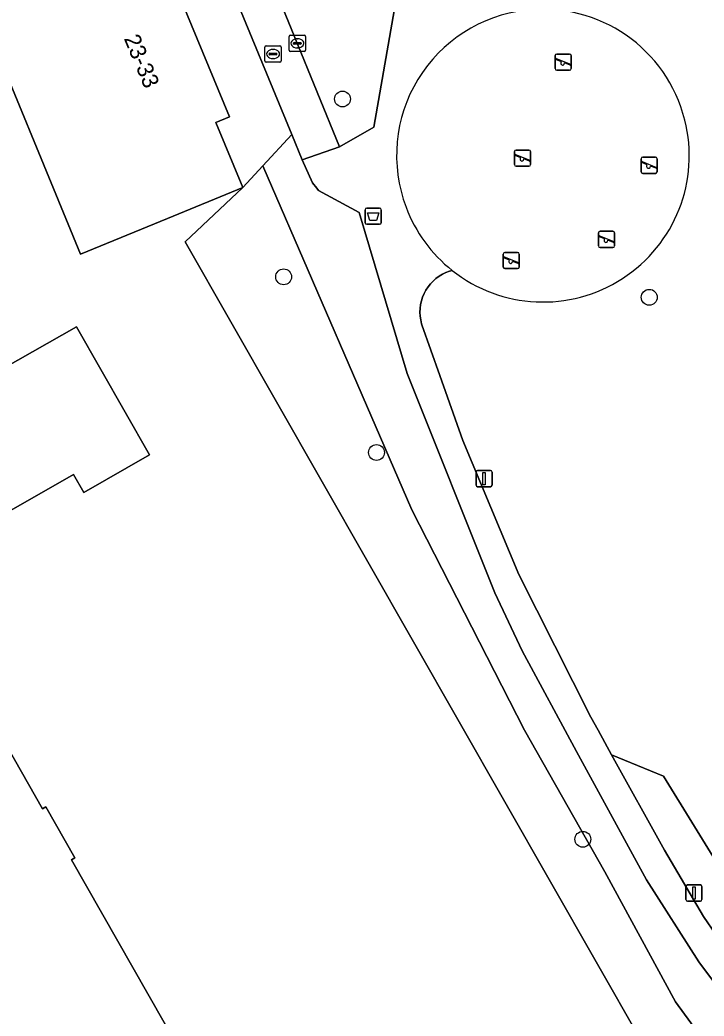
# Model space of a CAD drawing. Extents: x 160377 to 161131, y 383938 to 384853.
# Drawn here: x 160951.2 to 160993.3, y 384130.9 to 384192.2 of the extents above; entities that cross this region are included whole.
import ezdxf

# ---------------------------------------------------------------- set-up
doc = ezdxf.new("R2010")
doc.units = 0
for name, color, linetype in [('IMGEO_Afvalbak', 7, 'Continuous'), ('IMGEO_Boom', 7, 'Continuous'), ('IMGEO_Brandkraan', 7, 'Continuous'), ('IMGEO_Erf', 7, 'Continuous'), ('IMGEO_Groenvoorziening', 7, 'Continuous'), ('IMGEO_Lichtmast', 7, 'Continuous'), ('IMGEO_Loofbos', 7, 'Continuous'), ('IMGEO_Pand', 7, 'Continuous'), ('IMGEO_Pand_nummerreeks', 7, 'Continuous'), ('IMGEO_Rijbaan_lokaal_open', 7, 'Continuous'), ('IMGEO_Rioolput', 7, 'Continuous'), ('IMGEO_Speelvoorziening', 7, 'Continuous'), ('IMGEO_Terreindeel_zand', 7, 'Continuous'), ('IMGEO_Voetpad_halfverhard', 7, 'Continuous')]:
    doc.layers.add(name, color=color, linetype=linetype)

msp = doc.modelspace()

# ---------------------------------------------------------------- linework, layer by layer
at = {"layer": 'IMGEO_Afvalbak'}
for p, q in [((160972.44, 384179.745), (160972.44, 384180.545)), ((160972.44, 384180.545), (160972.44, 384179.745)), ((160972.54, 384180.645), (160973.33, 384180.645)), ((160973.33, 384180.645), (160972.54, 384180.645)), ((160973.43, 384180.545), (160973.43, 384179.745)), ((160973.43, 384179.745), (160973.43, 384180.545)), ((160973.33, 384179.645), (160972.54, 384179.645)), ((160972.54, 384179.645), (160973.33, 384179.645))]:
    msp.add_line(p, q, dxfattribs=at)
msp.add_lwpolyline([(160972.583, 384180.359), (160973.287, 384180.359), (160973.138, 384179.889), (160972.732, 384179.889), (160972.583, 384180.359)], dxfattribs=at)
for centre, start, end in [((160972.54, 384180.545), 90, 180), ((160972.54, 384180.545), 90, 180), ((160973.33, 384180.545), 0, 90), ((160973.33, 384180.545), 360, 90), ((160972.54, 384179.745), 180, 270), ((160972.54, 384179.745), 180, 270), ((160973.33, 384179.745), 270, 0), ((160973.33, 384179.745), 270, 0)]:
    msp.add_arc(centre, 0.1, start, end, dxfattribs=at)
at = {"layer": 'IMGEO_Boom'}
for centre in [(160971.041, 384187.363), (160967.421, 384176.41), (160989.923, 384175.151), (160973.137, 384165.594), (160985.832, 384141.777)]:
    msp.add_circle(centre, 0.489, dxfattribs=at)
at = {"layer": 'IMGEO_Brandkraan'}
for p, q in [((160966.268, 384189.707), (160966.268, 384190.559)), ((160966.343, 384190.633), (160967.195, 384190.633)), ((160967.269, 384190.559), (160967.269, 384189.707)), ((160966.527, 384190.127), (160966.527, 384190.139)), ((160966.965, 384190.09), (160966.567, 384190.09)), ((160966.57, 384190.176), (160966.968, 384190.176)), ((160966.756, 384190.413), (160966.781, 384190.413)), ((160967.011, 384190.139), (160967.011, 384190.127)), ((160967.195, 384189.633), (160966.343, 384189.633)), ((160966.779, 384189.853), (160966.754, 384189.853))]:
    msp.add_line(p, q, dxfattribs=at)
for points in [[(160966.268, 384189.707), (160966.268, 384190.559)], [(160966.343, 384190.633), (160967.195, 384190.633)], [(160967.269, 384190.559), (160967.269, 384189.707)], [(160967.195, 384189.633), (160966.343, 384189.633)]]:
    msp.add_lwpolyline(points, dxfattribs=at)
for centre, radius, start, end in [((160966.345, 384190.557), 0.0765, 91.55205, 178.44795), ((160966.345, 384190.557), 0.0765, 91.55205, 178.44795), ((160967.193, 384190.557), 0.0765, 1.55205, 88.44795), ((160967.193, 384190.557), 0.0765, 1.55205, 88.44795), ((160966.567, 384190.136), 0.0403, 85.87752, 175.75265), ((160966.564, 384190.126), 0.0366, 178.93798, 274.71019), ((160966.968, 384190.133), 0.043, 264.86636, 352.45326), ((160966.972, 384190.138), 0.0386, 1.73085, 96.63898), ((160966.345, 384189.709), 0.0765, 181.55205, 268.44795), ((160966.345, 384189.709), 0.0765, 181.55205, 268.44795), ((160967.193, 384189.709), 0.0765, 271.55205, 358.44795), ((160967.193, 384189.709), 0.0765, 271.55205, 358.44795)]:
    msp.add_arc(centre, radius, start, end, dxfattribs=at)
for centre, major_axis, ratio, start_param, end_param in [((160966.755, 384190.133), (-0.387, 0.002), 0.722429, 4.712389, 7.853982), ((160966.78, 384190.133), (-0.39, 0.002), 0.717154, 1.570796, 4.712389)]:
    msp.add_ellipse(centre, major_axis=major_axis, ratio=ratio, start_param=start_param, end_param=end_param, dxfattribs=at)
at = {"layer": 'IMGEO_Erf'}
msp.add_lwpolyline([(160952.853, 384221.721), (160939.075, 384216.111), (160939.418, 384215.281), (160943.987, 384217.173), (160947.857, 384215.565), (160951.726, 384213.958), (160953.6, 384209.403), (160954.412, 384209.726), (160957.682, 384201.806), (160956.85, 384201.462), (160958.418, 384197.663), (160959.985, 384193.865), (160960.817, 384194.208), (160964.086, 384186.266), (160963.254, 384185.924), (160964.906, 384181.911), (160966.147, 384183.255), (160967.926, 384185.182)], close=True, dxfattribs=at)
for points in [[(160948.011, 384098.251), (160956.47, 384101.828), (160956.665, 384101.911), (160966.877, 384107.722), (160971.677, 384110.453), (160981.504, 384116.055), (160982.049, 384119.131), (160985.026, 384113.922), (160995.093, 384119.446), (160961.359, 384178.569), (160964.906, 384181.911), (160960.283, 384180.009), (160954.919, 384177.801), (160948.435, 384193.555)], [(160938.41, 384164.1), (160954.67, 384173.34), (160959.17, 384165.46), (160955.12, 384163.14), (160954.48, 384164.25), (160944.21, 384158.37), (160952.58, 384143.65), (160952.79, 384143.77), (160954.58, 384140.63), (160954.37, 384140.51), (160970.47, 384112.22), (160964.22, 384108.68), (160964.38, 384108.4), (160961.23, 384106.61), (160961.07, 384106.89), (160955.41, 384103.69), (160950.08, 384113.05)]]:
    msp.add_lwpolyline(points, dxfattribs=at)
at = {"layer": 'IMGEO_Groenvoorziening'}
for points in [[(160966.968, 384200.581), (160969.068, 384195.496), (160966.74, 384194.536), (160970.864, 384184.414), (160972.972, 384185.632), (160974.534, 384194.585), (160974.564, 384195.017), (160974.555, 384195.451), (160974.507, 384195.881), (160974.421, 384196.306), (160974.297, 384196.722), (160974.23, 384196.904), (160968.822, 384210.024), (160968.502, 384209.892), (160971.344, 384202.953), (160967.27, 384201.254)], [(160977.796, 384176.805), (160977.624, 384176.756), (160977.403, 384176.671), (160977.19, 384176.566), (160976.987, 384176.443), (160976.796, 384176.302), (160976.618, 384176.145), (160976.455, 384175.973), (160976.309, 384175.786), (160976.179, 384175.588), (160976.068, 384175.378), (160975.975, 384175.16), (160975.903, 384174.934), (160975.851, 384174.702), (160975.82, 384174.467), (160975.811, 384174.23), (160975.822, 384173.993), (160975.855, 384173.758), (160975.908, 384173.527), (160975.927, 384173.462), (160977.036, 384170.332), (160978.452, 384166.336), (160981.891, 384158.092), (160986.321, 384149.301), (160986.771, 384148.487), (160987.605, 384146.977), (160990.804, 384145.659), (160994.784, 384139.197)], [(160994.784, 384139.197), (160990.804, 384145.659), (160987.605, 384146.977), (160990.853, 384141.098), (160993.254, 384137.015), (160994.774, 384134.801)]]:
    msp.add_lwpolyline(points, dxfattribs=at)
for centre, radius, start, end in [((160983.374, 384183.891), 9.002, 13.98257, 96.68683), ((160983.383, 384183.863), 9.001, 231.63733, 14.16751)]:
    msp.add_arc(centre, radius, start, end, dxfattribs=at)
at = {"layer": 'IMGEO_Lichtmast'}
for p, q in [((160979.262, 384163.586), (160979.262, 384164.386)), ((160979.262, 384164.386), (160979.262, 384163.586)), ((160979.362, 384164.486), (160980.152, 384164.486)), ((160980.152, 384164.486), (160979.362, 384164.486)), ((160980.252, 384164.386), (160980.252, 384163.586)), ((160980.252, 384163.586), (160980.252, 384164.386)), ((160980.152, 384163.486), (160979.362, 384163.486)), ((160979.362, 384163.486), (160980.152, 384163.486)), ((160992.277, 384138.965), (160993.067, 384138.965)), ((160993.067, 384138.965), (160992.277, 384138.965)), ((160992.177, 384138.065), (160992.177, 384138.865)), ((160992.177, 384138.865), (160992.177, 384138.065)), ((160993.167, 384138.865), (160993.167, 384138.065)), ((160993.167, 384138.065), (160993.167, 384138.865)), ((160993.067, 384137.965), (160992.277, 384137.965)), ((160992.277, 384137.965), (160993.067, 384137.965))]:
    msp.add_line(p, q, dxfattribs=at)
for points in [[(160979.682, 384164.361), (160979.832, 384164.361), (160979.832, 384163.611), (160979.682, 384163.611), (160979.682, 384164.361)], [(160992.597, 384138.84), (160992.747, 384138.84), (160992.747, 384138.09), (160992.597, 384138.09), (160992.597, 384138.84)]]:
    msp.add_lwpolyline(points, dxfattribs=at)
for centre, start, end in [((160979.362, 384164.386), 90, 180), ((160979.362, 384164.386), 90, 180), ((160980.152, 384164.386), 0, 90), ((160980.152, 384164.386), 360, 90), ((160979.362, 384163.586), 180, 270), ((160979.362, 384163.586), 180, 270), ((160980.152, 384163.586), 270, 0), ((160980.152, 384163.586), 270, 0), ((160992.277, 384138.865), 90, 180), ((160992.277, 384138.865), 90, 180), ((160993.067, 384138.865), 0, 90), ((160993.067, 384138.865), 360, 90), ((160992.277, 384138.065), 180, 270), ((160992.277, 384138.065), 180, 270), ((160993.067, 384138.065), 270, 0), ((160993.067, 384138.065), 270, 0)]:
    msp.add_arc(centre, 0.1, start, end, dxfattribs=at)
at = {"layer": 'IMGEO_Loofbos'}
msp.add_lwpolyline([(160994.769, 384131.803), (160992.979, 384134.231), (160989.762, 384139.272), (160985.449, 384147.192), (160982.093, 384153.381), (160980.427, 384156.951), (160975.031, 384170.469), (160972.069, 384180.38), (160969.557, 384181.738), (160969.456, 384181.87), (160969.2, 384182.205), (160968.57, 384183.62), (160967.926, 384185.182), (160966.147, 384183.255), (160975.306, 384162.057), (160982.252, 384148.488), (160987.179, 384139.766), (160991.54, 384131.77), (160996.642, 384124.777)], dxfattribs=at)
msp.add_lwpolyline([(160966.147, 384183.255), (160964.906, 384181.911), (160961.359, 384178.569), (160995.093, 384119.446), (160995.582, 384119.696), (160995.52, 384119.81), (160996.64, 384124.77), (160996.642, 384124.777), (160991.54, 384131.77), (160987.179, 384139.766), (160982.252, 384148.488), (160975.306, 384162.057)], close=True, dxfattribs=at)
at = {"layer": 'IMGEO_Pand'}
msp.add_lwpolyline([(160958.418, 384197.663), (160948.435, 384193.555), (160954.919, 384177.801), (160960.283, 384180.009), (160964.906, 384181.911), (160963.254, 384185.924), (160964.086, 384186.266), (160960.817, 384194.208), (160959.985, 384193.865)], close=True, dxfattribs=at)
msp.add_lwpolyline([(160950.08, 384113.05), (160955.41, 384103.69), (160961.07, 384106.89), (160961.23, 384106.61), (160964.38, 384108.4), (160964.22, 384108.68), (160970.47, 384112.22), (160954.37, 384140.51), (160954.58, 384140.63), (160952.79, 384143.77), (160952.58, 384143.65), (160944.21, 384158.37), (160954.48, 384164.25), (160955.12, 384163.14), (160959.17, 384165.46), (160954.67, 384173.34), (160938.41, 384164.1)], dxfattribs=at)
at = {"layer": 'IMGEO_Rijbaan_lokaal_open'}
msp.add_lwpolyline([(160952.853, 384221.721), (160967.926, 384185.182), (160968.57, 384183.62), (160970.864, 384184.414), (160966.74, 384194.536)], dxfattribs=at)
at = {"layer": 'IMGEO_Rioolput'}
for p, q in [((160967.765, 384190.363), (160967.765, 384191.215)), ((160967.84, 384191.289), (160968.692, 384191.289)), ((160968.766, 384191.215), (160968.766, 384190.363)), ((160968.024, 384190.783), (160968.024, 384190.795)), ((160968.462, 384190.746), (160968.064, 384190.746)), ((160968.067, 384190.832), (160968.465, 384190.832)), ((160968.276, 384190.509), (160968.251, 384190.509)), ((160968.253, 384191.069), (160968.278, 384191.069)), ((160968.508, 384190.795), (160968.508, 384190.783)), ((160968.692, 384190.289), (160967.84, 384190.289))]:
    msp.add_line(p, q, dxfattribs=at)
for points in [[(160967.765, 384190.363), (160967.765, 384191.215)], [(160967.84, 384191.289), (160968.692, 384191.289)], [(160968.766, 384191.215), (160968.766, 384190.363)], [(160968.692, 384190.289), (160967.84, 384190.289)]]:
    msp.add_lwpolyline(points, dxfattribs=at)
for centre, radius, start, end in [((160967.842, 384191.213), 0.0765, 91.55205, 178.44795), ((160967.842, 384191.213), 0.0765, 91.55205, 178.44795), ((160968.69, 384191.213), 0.0765, 1.55205, 88.44795), ((160968.69, 384191.213), 0.0765, 1.55205, 88.44795), ((160968.064, 384190.792), 0.0403, 85.87752, 175.75265), ((160968.061, 384190.782), 0.0366, 178.93798, 274.71019), ((160968.465, 384190.789), 0.043, 264.86636, 352.45326), ((160968.469, 384190.794), 0.0386, 1.73085, 96.63898), ((160967.842, 384190.365), 0.0765, 181.55205, 268.44795), ((160967.842, 384190.365), 0.0765, 181.55205, 268.44795), ((160968.69, 384190.365), 0.0765, 271.55205, 358.44795), ((160968.69, 384190.365), 0.0765, 271.55205, 358.44795)]:
    msp.add_arc(centre, radius, start, end, dxfattribs=at)
for centre, major_axis, ratio, start_param, end_param in [((160968.252, 384190.789), (-0.387, 0.002), 0.722429, 4.712389, 7.853982), ((160968.277, 384190.789), (-0.39, 0.002), 0.717154, 1.570796, 4.712389)]:
    msp.add_ellipse(centre, major_axis=major_axis, ratio=ratio, start_param=start_param, end_param=end_param, dxfattribs=at)
at = {"layer": 'IMGEO_Speelvoorziening'}
for p, q in [((160984.132, 384189.233), (160984.132, 384190.033)), ((160984.132, 384190.033), (160984.132, 384189.233)), ((160984.232, 384190.133), (160985.022, 384190.133)), ((160985.022, 384190.133), (160984.232, 384190.133)), ((160985.122, 384190.033), (160985.122, 384189.233)), ((160985.122, 384189.233), (160985.122, 384190.033)), ((160984.515, 384189.661), (160984.176, 384189.798)), ((160984.201, 384189.858), (160985.077, 384189.505)), ((160985.053, 384189.445), (160984.713, 384189.582)), ((160985.022, 384189.133), (160984.232, 384189.133)), ((160984.232, 384189.133), (160985.022, 384189.133)), ((160981.629, 384183.322), (160981.629, 384184.122)), ((160981.629, 384184.122), (160981.629, 384183.322)), ((160982.012, 384183.75), (160981.673, 384183.887)), ((160981.698, 384183.947), (160982.574, 384183.594)), ((160981.729, 384184.222), (160982.519, 384184.222)), ((160982.519, 384184.222), (160981.729, 384184.222)), ((160982.619, 384184.122), (160982.619, 384183.322)), ((160982.619, 384183.322), (160982.619, 384184.122)), ((160989.517, 384183.782), (160990.307, 384183.782)), ((160990.307, 384183.782), (160989.517, 384183.782)), ((160982.519, 384183.222), (160981.729, 384183.222)), ((160981.729, 384183.222), (160982.519, 384183.222)), ((160982.55, 384183.534), (160982.21, 384183.671)), ((160989.417, 384182.882), (160989.417, 384183.682)), ((160989.417, 384183.682), (160989.417, 384182.882)), ((160989.8, 384183.31), (160989.461, 384183.447)), ((160989.486, 384183.507), (160990.362, 384183.154)), ((160990.338, 384183.094), (160989.998, 384183.231)), ((160990.407, 384183.682), (160990.407, 384182.882)), ((160990.407, 384182.882), (160990.407, 384183.682)), ((160990.307, 384182.782), (160989.517, 384182.782)), ((160989.517, 384182.782), (160990.307, 384182.782)), ((160986.798, 384178.315), (160986.798, 384179.115)), ((160986.798, 384179.115), (160986.798, 384178.315)), ((160987.181, 384178.743), (160986.842, 384178.88)), ((160986.867, 384178.94), (160987.743, 384178.587)), ((160986.898, 384179.215), (160987.688, 384179.215)), ((160987.688, 384179.215), (160986.898, 384179.215)), ((160987.788, 384179.115), (160987.788, 384178.315)), ((160987.788, 384178.315), (160987.788, 384179.115)), ((160987.719, 384178.527), (160987.379, 384178.664)), ((160980.934, 384177.017), (160980.934, 384177.817)), ((160980.934, 384177.817), (160980.934, 384177.017)), ((160981.003, 384177.642), (160981.879, 384177.289)), ((160981.034, 384177.917), (160981.824, 384177.917)), ((160981.824, 384177.917), (160981.034, 384177.917)), ((160981.924, 384177.817), (160981.924, 384177.017)), ((160981.924, 384177.017), (160981.924, 384177.817)), ((160987.688, 384178.215), (160986.898, 384178.215)), ((160986.898, 384178.215), (160987.688, 384178.215)), ((160981.317, 384177.445), (160980.978, 384177.582)), ((160981.855, 384177.229), (160981.515, 384177.366)), ((160981.824, 384176.917), (160981.034, 384176.917)), ((160981.034, 384176.917), (160981.824, 384176.917))]:
    msp.add_line(p, q, dxfattribs=at)
for centre, radius, start, end in [((160984.232, 384190.033), 0.1, 90, 180), ((160984.232, 384190.033), 0.1, 90, 180), ((160985.022, 384190.033), 0.1, 0, 90), ((160985.022, 384190.033), 0.1, 360, 90), ((160984.189, 384189.828), 0.0327, 68.07798, 248.07798), ((160984.594, 384189.571), 0.12, 130.99278, 5.16318), ((160985.065, 384189.475), 0.0327, 248.07798, 68.07798), ((160984.232, 384189.233), 0.1, 180, 270), ((160984.232, 384189.233), 0.1, 180, 270), ((160985.022, 384189.233), 0.1, 270, 0), ((160985.022, 384189.233), 0.1, 270, 0), ((160981.729, 384184.122), 0.1, 90, 180), ((160981.729, 384184.122), 0.1, 90, 180), ((160981.686, 384183.917), 0.0327, 68.07798, 248.07798), ((160982.091, 384183.66), 0.12, 130.99278, 5.16318), ((160982.519, 384184.122), 0.1, 0, 90), ((160982.519, 384184.122), 0.1, 360, 90), ((160989.517, 384183.682), 0.1, 90, 180), ((160989.517, 384183.682), 0.1, 90, 180), ((160990.307, 384183.682), 0.1, 0, 90), ((160990.307, 384183.682), 0.1, 360, 90), ((160981.729, 384183.322), 0.1, 180, 270), ((160981.729, 384183.322), 0.1, 180, 270), ((160982.519, 384183.322), 0.1, 270, 0), ((160982.519, 384183.322), 0.1, 270, 0), ((160982.562, 384183.564), 0.0327, 248.07798, 68.07798), ((160989.474, 384183.477), 0.0327, 68.07798, 248.07798), ((160989.879, 384183.22), 0.12, 130.99278, 5.16318), ((160990.35, 384183.124), 0.0327, 248.07798, 68.07798), ((160989.517, 384182.882), 0.1, 180, 270), ((160989.517, 384182.882), 0.1, 180, 270), ((160990.307, 384182.882), 0.1, 270, 0), ((160990.307, 384182.882), 0.1, 270, 0), ((160986.898, 384179.115), 0.1, 90, 180), ((160986.898, 384179.115), 0.1, 90, 180), ((160986.855, 384178.91), 0.0327, 68.07798, 248.07798), ((160987.688, 384179.115), 0.1, 0, 90), ((160987.688, 384179.115), 0.1, 360, 90), ((160986.898, 384178.315), 0.1, 180, 270), ((160986.898, 384178.315), 0.1, 180, 270), ((160987.26, 384178.653), 0.12, 130.99278, 5.16318), ((160987.688, 384178.315), 0.1, 270, 0), ((160987.688, 384178.315), 0.1, 270, 0), ((160987.731, 384178.557), 0.0327, 248.07798, 68.07798), ((160981.034, 384177.817), 0.1, 90, 180), ((160981.034, 384177.817), 0.1, 90, 180), ((160980.991, 384177.612), 0.0327, 68.07798, 248.07798), ((160981.824, 384177.817), 0.1, 0, 90), ((160981.824, 384177.817), 0.1, 360, 90), ((160981.034, 384177.017), 0.1, 180, 270), ((160981.034, 384177.017), 0.1, 180, 270), ((160981.396, 384177.355), 0.12, 130.99278, 5.16318), ((160981.824, 384177.017), 0.1, 270, 0), ((160981.824, 384177.017), 0.1, 270, 0), ((160981.867, 384177.259), 0.0327, 248.07798, 68.07798)]:
    msp.add_arc(centre, radius, start, end, dxfattribs=at)
at = {"layer": 'IMGEO_Terreindeel_zand'}
for centre, radius, start, end in [((160983.374, 384183.891), 9.002, 96.68214, 200.73124), ((160983.374, 384183.891), 9.002, 13.98257, 96.68683), ((160983.383, 384183.863), 9.001, 231.63733, 14.16751), ((160983.391, 384183.868), 9.011, 200.55965, 231.61733)]:
    msp.add_arc(centre, radius, start, end, dxfattribs=at)
at = {"layer": 'IMGEO_Voetpad_halfverhard'}
for points in [[(160974.534, 384194.585), (160972.972, 384185.632), (160970.864, 384184.414), (160968.57, 384183.62), (160969.2, 384182.205), (160969.456, 384181.87), (160969.557, 384181.738), (160972.069, 384180.38), (160975.031, 384170.469), (160980.427, 384156.951), (160982.093, 384153.381), (160985.449, 384147.192), (160989.762, 384139.272), (160992.979, 384134.231), (160994.769, 384131.803)], [(160994.774, 384134.801), (160993.254, 384137.015), (160990.853, 384141.098), (160987.605, 384146.977), (160986.771, 384148.487), (160986.321, 384149.301), (160981.891, 384158.092), (160978.452, 384166.336), (160977.036, 384170.332), (160975.927, 384173.462), (160975.908, 384173.527), (160975.855, 384173.758), (160975.822, 384173.993), (160975.811, 384174.23), (160975.82, 384174.467), (160975.851, 384174.702), (160975.903, 384174.934), (160975.975, 384175.16), (160976.068, 384175.378), (160976.179, 384175.588), (160976.309, 384175.786), (160976.455, 384175.973), (160976.618, 384176.145), (160976.796, 384176.302), (160976.987, 384176.443), (160977.19, 384176.566), (160977.403, 384176.671), (160977.624, 384176.756), (160977.796, 384176.805)]]:
    msp.add_lwpolyline(points, dxfattribs=at)
for centre, radius, start, end in [((160983.374, 384183.891), 9.002, 96.68214, 200.73124), ((160983.391, 384183.868), 9.011, 200.55965, 231.61733)]:
    msp.add_arc(centre, radius, start, end, dxfattribs=at)

# ---------------------------------------------------------------- texts
at = {"layer": 'IMGEO_Pand_nummerreeks'}
msp.add_text('23-33', height=1, rotation=292.57563, dxfattribs=at).set_placement((160957.575, 384191.095))

doc.saveas('drawing.dxf')
